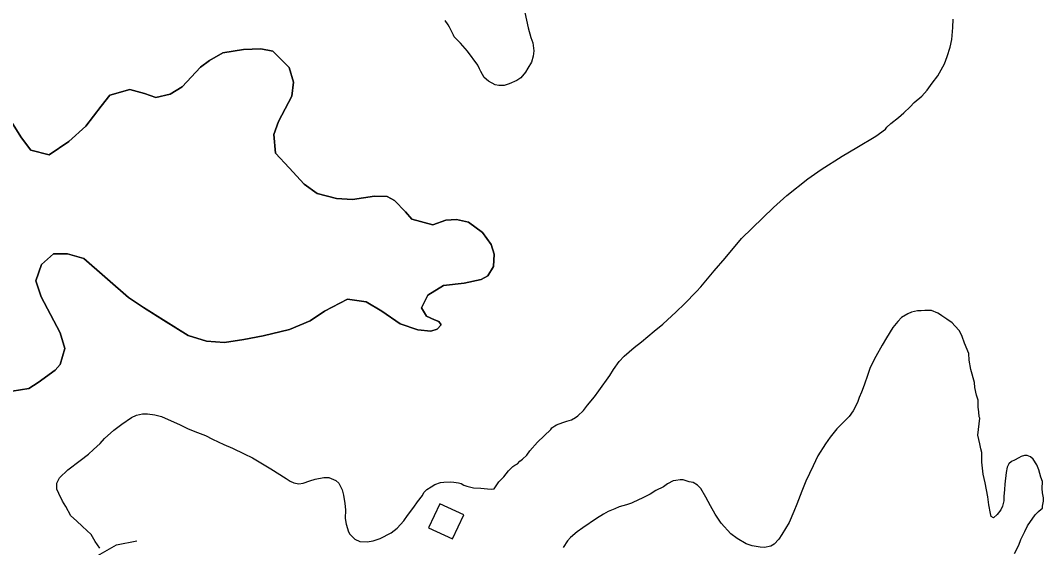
# Model space of a CAD drawing. Extents: x 3245246 to 3283090, y 806824 to 832173.
# Drawn here: x 3273620 to 3275168, y 827420 to 828218 of the extents above; entities that cross this region are included whole.
import ezdxf

# ---------------------------------------------------------------- set-up
doc = ezdxf.new("R2010")
doc.units = 0
for name, color, linetype in [('V-BLDG-OTLN', 7, 'Continuous'), ('V-SITE-VEGE', 7, 'Continuous'), ('V-TOPO-SHOR', 7, 'Continuous')]:
    doc.layers.add(name, color=color, linetype=linetype)

msp = doc.modelspace()

# ---------------------------------------------------------------- linework, layer by layer
at = {"layer": 'V-BLDG-OTLN'}
msp.add_lwpolyline([(3274237.8, 827449.9), (3274274, 827433.1), (3274290.9, 827469.3), (3274254.7, 827486.2)], close=True, dxfattribs=at)
at = {"layer": 'V-SITE-VEGE'}
for p, q in [((3274383.4, 828230.3), (3274388.4, 828207.1)), ((3274267.4, 828211.5), (3274262.6, 828218)), ((3274269.5, 828207.7), (3274267.4, 828211.5)), ((3274273.1, 828200.7), (3274269.5, 828207.7)), ((3274388.4, 828207.1), (3274392.5, 828192)), ((3275029.3, 828189), (3275031.2, 828207.3)), ((3275031.2, 828207.3), (3275031.4, 828220.2)), ((3274275.2, 828195.8), (3274273.1, 828200.7)), ((3274276.3, 828193.1), (3274275.2, 828195.8)), ((3274285.8, 828183.8), (3274276.3, 828193.1)), ((3274392.5, 828192), (3274395.6, 828183.9)), ((3274296.4, 828171.3), (3274285.8, 828183.8)), ((3274395.6, 828183.9), (3274397.1, 828172)), ((3275022.5, 828163.3), (3275027, 828177.8)), ((3275027, 828177.8), (3275029.3, 828189)), ((3273906, 828157.4), (3273926.5, 828168.9)), ((3273926.5, 828168.9), (3273957.4, 828174.3)), ((3273957.4, 828174.3), (3273984.1, 828175.3)), ((3273984.1, 828175.3), (3274002.1, 828171.4)), ((3274002.1, 828171.4), (3274026.6, 828146.7)), ((3274312.3, 828150.1), (3274296.4, 828171.3)), ((3274395.9, 828164), (3274393.6, 828154.8)), ((3274397.1, 828172), (3274395.9, 828164)), ((3275018.6, 828152.6), (3275022.5, 828163.3)), ((3273864.7, 828117.3), (3273892.7, 828147.2)), ((3273892.7, 828147.2), (3273906, 828157.4)), ((3274026.6, 828146.7), (3274033.1, 828124.4)), ((3274314.9, 828144.6), (3274312.3, 828150.1)), ((3274316.5, 828140.8), (3274314.9, 828144.6)), ((3274388.1, 828145.8), (3274384.3, 828139.9)), ((3274393.6, 828154.8), (3274388.1, 828145.8)), ((3275008.1, 828134.4), (3275018.6, 828152.6)), ((3274321.7, 828131.6), (3274316.5, 828140.8)), ((3274328.6, 828126.1), (3274321.7, 828131.6)), ((3274377.1, 828131.4), (3274371.2, 828127.2)), ((3274384.3, 828139.9), (3274377.1, 828131.4)), ((3274999.9, 828123.2), (3275008.1, 828134.4)), ((3273846.9, 828106.2), (3273864.7, 828117.3)), ((3274033.1, 828124.4), (3274031, 828103.6)), ((3274338.2, 828120.6), (3274328.6, 828126.1)), ((3274344.1, 828119.5), (3274338.2, 828120.6)), ((3274352.2, 828119.4), (3274344.1, 828119.5)), ((3274359.8, 828121.9), (3274352.2, 828119.4)), ((3274371.2, 828127.2), (3274359.8, 828121.9)), ((3274992.2, 828112.6), (3274999.9, 828123.2)), ((3273742.2, 828088.2), (3273755.5, 828104.8)), ((3273755.5, 828104.8), (3273785.5, 828113.4)), ((3273785.5, 828113.4), (3273808, 828107.6)), ((3273808, 828107.6), (3273825.1, 828101.5)), ((3273825.1, 828101.5), (3273846.9, 828106.2)), ((3274031, 828103.6), (3274010.6, 828065)), ((3274972.5, 828094), (3274984, 828103.5)), ((3274984, 828103.5), (3274992.2, 828112.6)), ((3273719.1, 828058.2), (3273742.2, 828088.2)), ((3274956.7, 828078.1), (3274966.5, 828087.1)), ((3274966.5, 828087.1), (3274972.5, 828094)), ((3274937.1, 828062.2), (3274948.5, 828071.2)), ((3274948.5, 828071.2), (3274956.7, 828078.1)), ((3273608.3, 828062), (3273621.6, 828040.1)), ((3273693.5, 828034.6), (3273719.1, 828058.2)), ((3274010.6, 828065), (3274003.5, 828045.6)), ((3274914.2, 828042.6), (3274928.9, 828053.2)), ((3274928.9, 828053.2), (3274931.1, 828056.4)), ((3274931.1, 828056.4), (3274937.1, 828062.2)), ((3273621.6, 828040.1), (3273635.8, 828021.4)), ((3274003.5, 828045.6), (3274005.8, 828017.1)), ((3274885.5, 828025.8), (3274914.2, 828042.6)), ((3273635.8, 828021.4), (3273663.8, 828014.6)), ((3273663.8, 828014.6), (3273693.5, 828034.6)), ((3274863.7, 828012.6), (3274885.5, 828025.8)), ((3274005.8, 828017.1), (3274026.8, 827994.7)), ((3274831.7, 827992.6), (3274863.7, 828012.6)), ((3274026.8, 827994.7), (3274049.5, 827969.9)), ((3274811.6, 827978.4), (3274831.7, 827992.6)), ((3274780, 827953), (3274811.6, 827978.4)), ((3274049.5, 827969.9), (3274069.2, 827956.1)), ((3274069.2, 827956.1), (3274098.5, 827948.4)), ((3274098.5, 827948.4), (3274122.5, 827946.7)), ((3274122.5, 827946.7), (3274155.6, 827952.1)), ((3274155.6, 827952.1), (3274175, 827951.4)), ((3274175, 827951.4), (3274186.3, 827945.4)), ((3274186.3, 827945.4), (3274202.8, 827928.4)), ((3274759.8, 827934.9), (3274780, 827953)), ((3274202.8, 827928.4), (3274212.1, 827917)), ((3274711.3, 827887.7), (3274759.8, 827934.9)), ((3274212.1, 827917), (3274244.1, 827908.4)), ((3274244.1, 827908.4), (3274263.7, 827915.8)), ((3274263.7, 827915.8), (3274280, 827916.5)), ((3274280, 827916.5), (3274298, 827912.6)), ((3274298, 827912.6), (3274319.5, 827896.9)), ((3274319.5, 827896.9), (3274332.4, 827878.6)), ((3274686.6, 827857.9), (3274711.3, 827887.7)), ((3274332.4, 827878.6), (3274337.1, 827864.1)), ((3273670.3, 827864.8), (3273652, 827848.3)), ((3273691.1, 827864.5), (3273670.3, 827864.8)), ((3273715.9, 827857.8), (3273691.1, 827864.5)), ((3273783.8, 827798.5), (3273715.9, 827857.8)), ((3274337.1, 827864.1), (3274336, 827845.6)), ((3274669.7, 827838.8), (3274686.6, 827857.9)), ((3273652, 827848.3), (3273643.5, 827823.6)), ((3274336, 827845.6), (3274327.2, 827831.2)), ((3274649.4, 827814.8), (3274669.7, 827838.8)), ((3273643.5, 827823.6), (3273651.7, 827799.5)), ((3274291.3, 827820.4), (3274260.5, 827816.8)), ((3274317.1, 827825.9), (3274291.3, 827820.4)), ((3274327.2, 827831.2), (3274317.1, 827825.9)), ((3274260.5, 827816.8), (3274236.3, 827802.2)), ((3274624.8, 827788.8), (3274642.9, 827807.4)), ((3274642.9, 827807.4), (3274649.4, 827814.8)), ((3273651.7, 827799.5), (3273665.4, 827773)), ((3273806.2, 827783.3), (3273783.8, 827798.5)), ((3274115, 827796.2), (3274080.3, 827778.1)), ((3274143.4, 827792.2), (3274115, 827796.2)), ((3274166.7, 827777.8), (3274143.4, 827792.2)), ((3274236.3, 827802.2), (3274227, 827782.8)), ((3274612.3, 827776.6), (3274624.8, 827788.8)), ((3273665.4, 827773), (3273680.4, 827745.2)), ((3273874, 827741.2), (3273806.2, 827783.3)), ((3274080.3, 827778.1), (3274058.4, 827763)), ((3274194.5, 827758.9), (3274166.7, 827777.8)), ((3274227, 827782.8), (3274234.5, 827770.1)), ((3274592.1, 827758), (3274612.3, 827776.6)), ((3274962.7, 827773.9), (3274953.5, 827768.1)), ((3274968.6, 827776.5), (3274962.7, 827773.9)), ((3274977.3, 827778.5), (3274968.6, 827776.5)), ((3274983.2, 827778.4), (3274977.3, 827778.5)), ((3274988.6, 827778.9), (3274983.2, 827778.4)), ((3274998.8, 827778.7), (3274988.6, 827778.9)), ((3275008.5, 827774.8), (3274998.8, 827778.7)), ((3275010.6, 827773.2), (3275008.5, 827774.8)), ((3275014.3, 827771), (3275010.6, 827773.2)), ((3274058.4, 827763), (3274027.4, 827750.3)), ((3274221.5, 827749.4), (3274194.5, 827758.9)), ((3274234.5, 827770.1), (3274246.6, 827764.5)), ((3274246.6, 827764.5), (3274253.4, 827762.1)), ((3274253.4, 827762.1), (3274256.9, 827757.1)), ((3274579, 827747.4), (3274592.1, 827758)), ((3274947.5, 827762.2), (3274940.3, 827753.2)), ((3274953.5, 827768.1), (3274947.5, 827762.2)), ((3275017.5, 827768.8), (3275014.3, 827771)), ((3275021.8, 827765.5), (3275017.5, 827768.8)), ((3275029.8, 827760), (3275021.8, 827765.5)), ((3275034, 827755.6), (3275029.8, 827760)), ((3273680.4, 827745.2), (3273687.3, 827721.1)), ((3274027.4, 827750.3), (3273987.5, 827740.5)), ((3274241, 827747.8), (3274221.5, 827749.4)), ((3274250.9, 827750.4), (3274241, 827747.8)), ((3274256.9, 827757.1), (3274250.9, 827750.4)), ((3274560, 827731.6), (3274579, 827747.4)), ((3274940.3, 827753.2), (3274930.4, 827737.7)), ((3275040.9, 827748), (3275034, 827755.6)), ((3275045.1, 827739.3), (3275040.9, 827748)), ((3273901.4, 827732.2), (3273874, 827741.2)), ((3273929, 827730.4), (3273901.4, 827732.2)), ((3273958, 827735), (3273929, 827730.4)), ((3273987.5, 827740.5), (3273958, 827735)), ((3274548.6, 827722.6), (3274560, 827731.6)), ((3274930.4, 827737.7), (3274923.8, 827726.5)), ((3275048.7, 827729.6), (3275045.1, 827739.3)), ((3275055, 827713.9), (3275048.7, 827729.6)), ((3273687.3, 827721.1), (3273680.2, 827697.3)), ((3274533.8, 827709.9), (3274548.6, 827722.6)), ((3274923.8, 827726.5), (3274914.4, 827709.4)), ((3275055.9, 827703.7), (3275055, 827713.9)), ((3273680.2, 827697.3), (3273672.8, 827688.3)), ((3274517.4, 827689.6), (3274526.2, 827701.9)), ((3274526.2, 827701.9), (3274533.8, 827709.9)), ((3274914.4, 827709.4), (3274906.1, 827692.8)), ((3275058.4, 827689.6), (3275055.9, 827703.7)), ((3273672.8, 827688.3), (3273646.7, 827669.7)), ((3274495.4, 827657.1), (3274511.9, 827680.6)), ((3274511.9, 827680.6), (3274517.4, 827689.6)), ((3274902.2, 827682.1), (3274896.6, 827666)), ((3274906.1, 827692.8), (3274902.2, 827682.1)), ((3275063.5, 827669.6), (3275058.4, 827689.6)), ((3273646.7, 827669.7), (3273632.6, 827660.8)), ((3274896.6, 827666), (3274892.7, 827655.3)), ((3275064.5, 827662.1), (3275063.5, 827669.6)), ((3273632.6, 827660.8), (3273607.7, 827656.7)), ((3274488.8, 827648), (3274495.4, 827657.1)), ((3274892.7, 827655.3), (3274889.3, 827647.3)), ((3275067, 827650.7), (3275064.5, 827662.1)), ((3275069.1, 827643.2), (3275067, 827650.7)), ((3274471.9, 827627.3), (3274477.9, 827635.3)), ((3274477.9, 827635.3), (3274488.8, 827648)), ((3274886.5, 827639.8), (3274879.9, 827627)), ((3274889.3, 827647.3), (3274886.5, 827639.8)), ((3275069.5, 827632.4), (3275069.1, 827643.2)), ((3273788.1, 827616.9), (3273795.6, 827620.6)), ((3273795.6, 827620.6), (3273804.8, 827622.6)), ((3273804.8, 827622.6), (3273812.4, 827622.5)), ((3273812.4, 827622.5), (3273823.6, 827620.7)), ((3273823.6, 827620.7), (3273833.3, 827618.4)), ((3273833.3, 827618.4), (3273861.6, 827605.6)), ((3274459.9, 827616.7), (3274463.7, 827619.3)), ((3274463.7, 827619.3), (3274471.9, 827627.3)), ((3274873.9, 827618.4), (3274862.9, 827607.3)), ((3274879.9, 827627), (3274873.9, 827618.4)), ((3275070.4, 827625.4), (3275069.5, 827632.4)), ((3275070.9, 827617.8), (3275070.4, 827625.4)), ((3273761.4, 827597.9), (3273773.4, 827606.9)), ((3273773.4, 827606.9), (3273788.1, 827616.9)), ((3273861.6, 827605.6), (3273872.9, 827600.1)), ((3274424.1, 827601), (3274428.5, 827604.2)), ((3274428.5, 827604.2), (3274431.2, 827605.8)), ((3274431.2, 827605.8), (3274440.9, 827609.4)), ((3274440.9, 827609.4), (3274446.9, 827611.5)), ((3274446.9, 827611.5), (3274453.9, 827613.5)), ((3274453.9, 827613.5), (3274459.9, 827616.7)), ((3274862.9, 827607.3), (3274855.3, 827599.9)), ((3275068.9, 827589.9), (3275071.9, 827615.7)), ((3275071.9, 827615.7), (3275070.9, 827617.8)), ((3273747.2, 827585.2), (3273761.4, 827597.9)), ((3273872.9, 827600.1), (3273884.1, 827595.6)), ((3273884.1, 827595.6), (3273900.2, 827589.5)), ((3273900.2, 827589.5), (3273910.9, 827584)), ((3274402.3, 827579.3), (3274422.5, 827598.9)), ((3274422.5, 827598.9), (3274424.1, 827601)), ((3274855.3, 827599.9), (3274845.4, 827587.1)), ((3275071.9, 827576.9), (3275068.9, 827589.9)), ((3273730.9, 827568.2), (3273740.7, 827577.7)), ((3273740.7, 827577.7), (3273747.2, 827585.2)), ((3273910.9, 827584), (3273928, 827576.2)), ((3273928, 827576.2), (3273940.8, 827570.6)), ((3274390.8, 827566.5), (3274402.3, 827579.3)), ((3274838.3, 827577), (3274826.7, 827558.8)), ((3274845.4, 827587.1), (3274838.3, 827577)), ((3275073.4, 827569.4), (3275071.9, 827576.9)), ((3273710.7, 827551.8), (3273723.2, 827561.3)), ((3273723.2, 827561.3), (3273730.9, 827568.2)), ((3273940.8, 827570.6), (3273958.5, 827561.8)), ((3273958.5, 827561.8), (3273971.3, 827555.7)), ((3274379.9, 827553.7), (3274386.4, 827559.6)), ((3274386.4, 827559.6), (3274390.8, 827566.5)), ((3274826.7, 827558.8), (3274819.5, 827543.8)), ((3275075, 827564), (3275073.4, 827569.4)), ((3275074.8, 827549.4), (3275075, 827564)), ((3275134.6, 827557.7), (3275130.8, 827555.6)), ((3275139.5, 827559.3), (3275134.6, 827557.7)), ((3275143.3, 827559.2), (3275139.5, 827559.3)), ((3275148.6, 827557.5), (3275143.3, 827559.2)), ((3275152.3, 827553.7), (3275148.6, 827557.5)), ((3273691.7, 827537.5), (3273710.7, 827551.8)), ((3273971.3, 827555.7), (3273999.1, 827539.1)), ((3274358.6, 827536.3), (3274365.2, 827542.6)), ((3274365.2, 827542.6), (3274368.4, 827544.7)), ((3274368.4, 827544.7), (3274372.2, 827546.8)), ((3274372.2, 827546.8), (3274376, 827550.6)), ((3274376, 827550.6), (3274379.9, 827553.7)), ((3274819.5, 827543.8), (3274808.4, 827520.3)), ((3275076.7, 827531.1), (3275074.8, 827549.4)), ((3275113.4, 827541.9), (3275111.7, 827533.8)), ((3275115.6, 827546.7), (3275113.4, 827541.9)), ((3275119.5, 827550.4), (3275115.6, 827546.7)), ((3275124.3, 827552.5), (3275119.5, 827550.4)), ((3275130.8, 827555.6), (3275124.3, 827552.5)), ((3275158.1, 827545), (3275152.3, 827553.7)), ((3275161.3, 827537.5), (3275158.1, 827545)), ((3273675.2, 827517.3), (3273679.1, 827525.3)), ((3273679.1, 827525.3), (3273691.7, 827537.5)), ((3273999.1, 827539.1), (3274022, 827524.3)), ((3274066.1, 827523.7), (3274079.1, 827526.2)), ((3274079.1, 827526.2), (3274086.6, 827526.1)), ((3274086.6, 827526.1), (3274097.3, 827521.6)), ((3274343.8, 827519.3), (3274351.5, 827527.2)), ((3274351.5, 827527.2), (3274358.6, 827536.3)), ((3275079.7, 827518.1), (3275076.7, 827531.1)), ((3275111.7, 827533.8), (3275109.8, 827516.1)), ((3275164.3, 827526.6), (3275161.3, 827537.5)), ((3275166.4, 827520.2), (3275164.3, 827526.6)), ((3273675.1, 827508.1), (3273675.2, 827517.3)), ((3274022, 827524.3), (3274028.4, 827520.4)), ((3274028.4, 827520.4), (3274033.8, 827517.7)), ((3274033.8, 827517.7), (3274041.3, 827516.5)), ((3274041.3, 827516.5), (3274047.7, 827517.5)), ((3274047.7, 827517.5), (3274058, 827521.1)), ((3274058, 827521.1), (3274066.1, 827523.7)), ((3274097.3, 827521.6), (3274102.1, 827517.2)), ((3274102.1, 827517.2), (3274106.8, 827507.5)), ((3274234.9, 827507.9), (3274241.5, 827512.1)), ((3274241.5, 827512.1), (3274246.9, 827515.2)), ((3274246.9, 827515.2), (3274255.5, 827518.3)), ((3274255.5, 827518.3), (3274260.9, 827518.8)), ((3274260.9, 827518.8), (3274270.1, 827519.2)), ((3274270.1, 827519.2), (3274276, 827519.1)), ((3274276, 827519.1), (3274283, 827517.9)), ((3274283, 827517.9), (3274286.8, 827516.8)), ((3274286.8, 827516.8), (3274291, 827514.6)), ((3274291, 827514.6), (3274295.8, 827512.9)), ((3274295.8, 827512.9), (3274305.5, 827510.6)), ((3274305.5, 827510.6), (3274316.8, 827509.9)), ((3274316.8, 827509.9), (3274327, 827508.7)), ((3274336.7, 827508.6), (3274343.8, 827519.3)), ((3274593, 827512), (3274581.6, 827506.2)), ((3274599, 827516.2), (3274593, 827512)), ((3274607.6, 827521), (3274599, 827516.2)), ((3274612, 827521.4), (3274607.6, 827521)), ((3274618.4, 827522.4), (3274612, 827521.4)), ((3274622.7, 827522.4), (3274618.4, 827522.4)), ((3274631.9, 827519.5), (3274622.7, 827522.4)), ((3274637.8, 827518.4), (3274631.9, 827519.5)), ((3274644.7, 827514.5), (3274637.8, 827518.4)), ((3274649.5, 827509.6), (3274644.7, 827514.5)), ((3274808.4, 827520.3), (3274802.3, 827505.3)), ((3275083.7, 827496.6), (3275079.7, 827518.1)), ((3275109.8, 827516.1), (3275109.2, 827508)), ((3275166.3, 827509.4), (3275166.4, 827520.2)), ((3273678.2, 827501.6), (3273675.1, 827508.1)), ((3273683.5, 827490.2), (3273678.2, 827501.6)), ((3274106.8, 827507.5), (3274108.9, 827499.4)), ((3274108.9, 827499.4), (3274110.8, 827486.4)), ((3274220.7, 827489.2), (3274228.4, 827498.8)), ((3274228.4, 827498.8), (3274230.6, 827503.1)), ((3274230.6, 827503.1), (3274234.9, 827507.9)), ((3274327, 827508.7), (3274333.5, 827508.1)), ((3274333.5, 827508.1), (3274336.7, 827508.6)), ((3274572.9, 827501), (3274559.9, 827494.2)), ((3274581.6, 827506.2), (3274572.9, 827501)), ((3274657.4, 827496), (3274649.5, 827509.6)), ((3274664.2, 827483), (3274657.4, 827496)), ((3274802.3, 827505.3), (3274795, 827485.5)), ((3275085.2, 827484.7), (3275083.7, 827496.6)), ((3275109.2, 827508), (3275107.9, 827497.3)), ((3275107.9, 827497.3), (3275107.9, 827490.8)), ((3275166.7, 827502.9), (3275166.3, 827509.4)), ((3275168.2, 827495.4), (3275166.7, 827502.9)), ((3275168.1, 827490), (3275168.2, 827495.4)), ((3273688.7, 827482.1), (3273683.5, 827490.2)), ((3273696.6, 827468), (3273688.7, 827482.1)), ((3274110.8, 827486.4), (3274111.8, 827477.3)), ((3274205.9, 827468.4), (3274215.2, 827481.2)), ((3274215.2, 827481.2), (3274220.7, 827489.2)), ((3274526.3, 827481.7), (3274519.3, 827478.6)), ((3274537.2, 827484.8), (3274526.3, 827481.7)), ((3274544.7, 827487.4), (3274537.2, 827484.8)), ((3274556.1, 827492.6), (3274544.7, 827487.4)), ((3274559.9, 827494.2), (3274556.1, 827492.6)), ((3274671.5, 827470.5), (3274664.2, 827483)), ((3274795, 827485.5), (3274790.6, 827474.3)), ((3275088.2, 827471.7), (3275085.2, 827484.7)), ((3275106.1, 827482.8), (3275103.4, 827476.9)), ((3275107.9, 827490.8), (3275106.1, 827482.8)), ((3275164.7, 827478.2), (3275166.4, 827479.8)), ((3275166.4, 827482.5), (3275168.1, 827490)), ((3275166.4, 827479.8), (3275166.4, 827482.5)), ((3273705.1, 827460.3), (3273696.6, 827468)), ((3274111.8, 827477.3), (3274111.6, 827463.8)), ((3274111.6, 827463.8), (3274113.1, 827455.2)), ((3274200.4, 827460.4), (3274205.9, 827468.4)), ((3274491.6, 827463.9), (3274471, 827449.7)), ((3274502.5, 827470.7), (3274491.6, 827463.9)), ((3274509.6, 827474.4), (3274502.5, 827470.7)), ((3274519.3, 827478.6), (3274509.6, 827474.4)), ((3274680.5, 827457), (3274671.5, 827470.5)), ((3274790.6, 827474.3), (3274783.3, 827457.7)), ((3275089.2, 827466.9), (3275088.2, 827471.7)), ((3275092.4, 827464.7), (3275089.2, 827466.9)), ((3275097.9, 827470), (3275092.4, 827464.7)), ((3275103.4, 827476.9), (3275097.9, 827470)), ((3275143.9, 827452.6), (3275155.5, 827469.7)), ((3275155.5, 827469.7), (3275160.4, 827474.5)), ((3275160.4, 827474.5), (3275164.7, 827478.2)), ((3273714.2, 827451.6), (3273705.1, 827460.3)), ((3273726.9, 827439.6), (3273714.2, 827451.6)), ((3274113.1, 827455.2), (3274116.7, 827443.8)), ((3274181.3, 827442.4), (3274190, 827449.3)), ((3274190, 827449.3), (3274200.4, 827460.4)), ((3274471, 827449.7), (3274462.3, 827443.8)), ((3274694.8, 827440.6), (3274680.5, 827457)), ((3274783.3, 827457.7), (3274772.3, 827439.5)), ((3275140, 827444.1), (3275143.9, 827452.6)), ((3273733.2, 827429.3), (3273726.9, 827439.6)), ((3274116.7, 827443.8), (3274118.3, 827440)), ((3274118.3, 827440), (3274126.2, 827432.4)), ((3274126.2, 827432.4), (3274133.7, 827429.1)), ((3274153.7, 827429.9), (3274164.5, 827433.5)), ((3274164.5, 827433.5), (3274181.3, 827442.4)), ((3274452.5, 827435.4), (3274448.1, 827430.1)), ((3274462.3, 827443.8), (3274452.5, 827435.4)), ((3274704.4, 827433.5), (3274694.8, 827440.6)), ((3274718.3, 827425.7), (3274704.4, 827433.5)), ((3274767.9, 827432.6), (3274760.8, 827425.2)), ((3274772.3, 827439.5), (3274767.9, 827432.6)), ((3275134, 827432.3), (3275140, 827444.1)), ((3273740.1, 827418.9), (3273733.2, 827429.3)), ((3274133.7, 827429.1), (3274145, 827428.4)), ((3274145, 827428.4), (3274153.7, 827429.9)), ((3274448.1, 827430.1), (3274441.5, 827419.9)), ((3274727.4, 827422.4), (3274718.3, 827425.7)), ((3274739.2, 827420.6), (3274727.4, 827422.4)), ((3274746.2, 827420), (3274739.2, 827420.6)), ((3274755.4, 827422), (3274746.2, 827420)), ((3274760.8, 827425.2), (3274755.4, 827422)), ((3275124.5, 827410.9), (3275130.6, 827423.8)), ((3275130.6, 827423.8), (3275134, 827432.3))]:
    msp.add_line(p, q, dxfattribs=at)
at = {"layer": 'V-TOPO-SHOR'}
for points in [[(3274263.7, 827915.8), (3274244.1, 827908.4), (3274212.1, 827917), (3274202.8, 827928.4), (3274186.3, 827945.4), (3274175, 827951.4), (3274155.6, 827952.1), (3274122.5, 827946.7), (3274098.5, 827948.4), (3274069.2, 827956.1), (3274049.5, 827969.9), (3274026.8, 827994.7), (3274005.8, 828017.1), (3274003.5, 828045.6), (3274010.6, 828065), (3274031, 828103.6), (3274033.1, 828124.4), (3274026.6, 828146.7), (3274002.1, 828171.4), (3273984.1, 828175.3), (3273957.4, 828174.3), (3273926.5, 828168.9), (3273906, 828157.4), (3273892.7, 828147.2), (3273864.7, 828117.3), (3273846.9, 828106.2), (3273825.1, 828101.5), (3273808, 828107.6), (3273785.5, 828113.4), (3273755.5, 828104.8), (3273742.2, 828088.2), (3273719.1, 828058.2), (3273693.5, 828034.6), (3273663.8, 828014.6), (3273635.8, 828021.4), (3273621.6, 828040.1), (3273608.3, 828062)], [(3273607.7, 827656.7), (3273632.6, 827660.8), (3273646.7, 827669.7), (3273672.8, 827688.3), (3273680.2, 827697.3), (3273687.3, 827721.1), (3273680.4, 827745.2), (3273665.4, 827773), (3273651.7, 827799.5), (3273643.5, 827823.6), (3273652, 827848.3), (3273670.3, 827864.8), (3273691.1, 827864.5), (3273715.9, 827857.8), (3273783.8, 827798.5), (3273806.2, 827783.3), (3273836.7, 827764.3), (3273874, 827741.2), (3273901.4, 827732.2), (3273929, 827730.4), (3273958, 827735), (3273987.5, 827740.5), (3274027.4, 827750.3), (3274058.4, 827763), (3274080.3, 827778.1), (3274115, 827796.2), (3274143.4, 827792.2), (3274166.7, 827777.8), (3274194.5, 827758.9), (3274221.5, 827749.4), (3274241, 827747.8), (3274250.9, 827750.4), (3274256.9, 827757.1), (3274253.4, 827762.1), (3274246.6, 827764.5), (3274234.5, 827770.1), (3274227, 827782.8), (3274236.3, 827802.2), (3274260.5, 827816.8), (3274291.3, 827820.4), (3274317.1, 827825.9), (3274327.2, 827831.2), (3274336, 827845.6), (3274337.1, 827864.1), (3274332.4, 827878.6), (3274319.5, 827896.9), (3274298, 827912.6), (3274280, 827916.5), (3274263.7, 827915.8)], [(3273613.8, 827266), (3273632, 827308.5), (3273668.5, 827357.1), (3273723.2, 827399.7), (3273765.7, 827424), (3273796.1, 827430)]]:
    msp.add_lwpolyline(points, dxfattribs=at)

doc.saveas('drawing.dxf')
